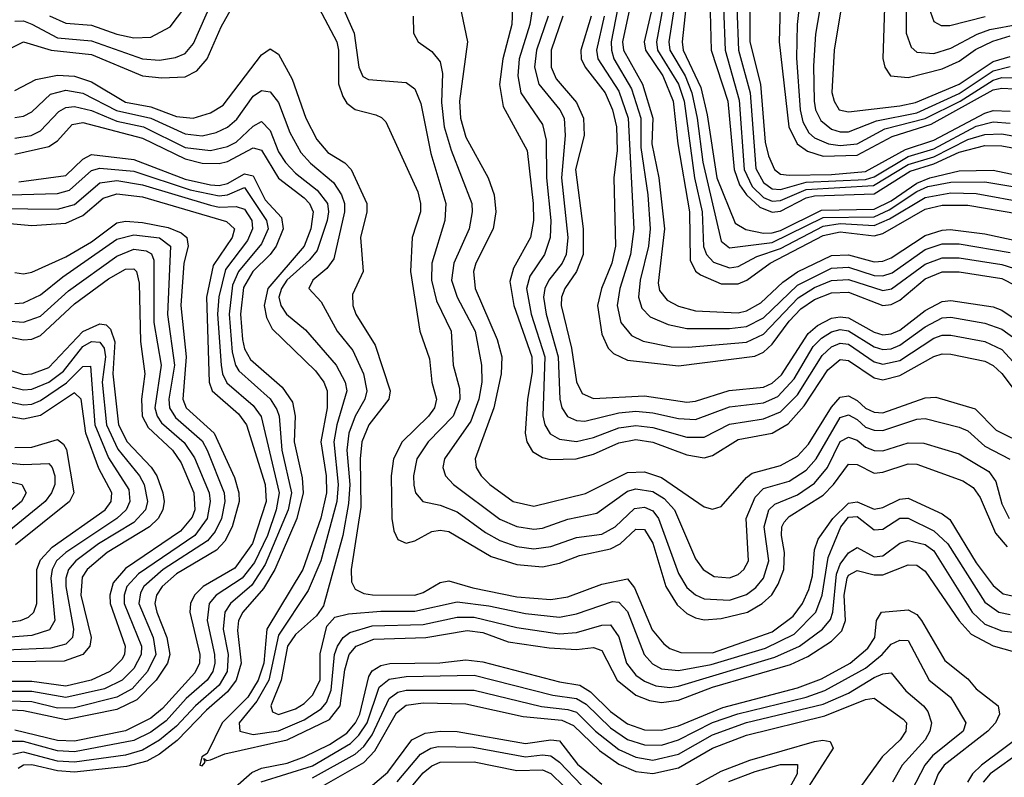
# Model space of a CAD drawing. Header units: inches. Extents: x 501365 to 657855, y 482276 to 547543.
# Tile 816 of 957: x 622921 to 625236, y 494062 to 495842. Entities that reach past the tile are written whole.
import ezdxf

# ---------------------------------------------------------------- set-up
doc = ezdxf.new("R2010")
doc.units = ezdxf.units.IN
doc.header["$MEASUREMENT"] = 0
doc.layers.add('A6429', color=7, linetype='Continuous')

msp = doc.modelspace()

# ---------------------------------------------------------------- linework, layer by layer
at = {"layer": 'A6429', "color": 5}
for points, elevation in [([(624816.6, 495950), (624792.1, 495807.9), (624787.1, 495732.9), (624788.8, 495650), (624792.2, 495630), (624804.8, 495604.8), (624830, 495584.6), (624850, 495578.2), (624870, 495578), (624935.6, 495604.4), (625030, 495622.8), (625130, 495668.5), (625210, 495721.8), (625250, 495731.6)], 4060), ([(624865.7, 495950), (624835.7, 495770), (624830.6, 495670.6), (624835.7, 495650), (624847.6, 495630), (624870, 495625.2), (624990, 495639), (625027.5, 495647.5), (625130, 495690.1), (625210, 495743.7), (625250, 495755.3)], 4080), ([(623590, 495935.3), (623666.8, 495790), (623670.6, 495770), (623670.7, 495690.7), (623681, 495661), (623690, 495645.2), (623710, 495630.8), (623758.3, 495618.3), (623772.2, 495612.2), (623781.7, 495601.7), (623856.9, 495436.9), (623863.9, 495410), (623863.6, 495390), (623843.6, 495330), (623840.3, 495250), (623861.8, 495110), (623884.6, 495044.6), (623890, 494990), (623901.3, 494950), (623896.7, 494930), (623882.1, 494910), (623820.1, 494850), (623800, 494810), (623794.3, 494770), (623796, 494670), (623800.9, 494640.9), (623810, 494620.5), (623830, 494612.2), (623850, 494617.6), (623890, 494639.1), (623910, 494642.4), (623930, 494639.1), (624030, 494580.4), (624090, 494561.8), (624150, 494556.4), (624190, 494565.1), (624237.3, 494582.7), (624310, 494598.2), (624333, 494610), (624370, 494644.9), (624390, 494644.1), (624410, 494611.6), (624440.6, 494510), (624466.8, 494466.8), (624490, 494446.6), (624510, 494436.6), (624530, 494432), (624570, 494434.7), (624632.5, 494450), (624667, 494470), (624689.4, 494490.6), (624704.7, 494515.3), (624717.8, 494550), (624719.4, 494590), (624712.4, 494630), (624713.2, 494650), (624718.7, 494661.3), (624730, 494674.6), (624810, 494725), (624834.8, 494750), (624870, 494797.5), (624890, 494796.3), (624930, 494776.6), (624950, 494778.9), (625010, 494798.2), (625030, 494797.7), (625138.3, 494758.3), (625162.9, 494742.9), (625178.9, 494718.9), (625215, 494635), (625242.9, 494602.9)], 3520), ([(624711, 495930), (624706.5, 495790), (624729.6, 495590), (624749.4, 495550), (624773.1, 495533.1), (624810, 495521.1), (624890, 495523.2), (624972.7, 495567.3), (625063.8, 495596.2), (625210, 495676.6), (625230, 495681.2), (625259.3, 495679.3)], 4020), ([(624760, 495930), (624749, 495830), (624747.7, 495752.3), (624755.8, 495630), (624762, 495602), (624776.2, 495576.2), (624790, 495563.8), (624822.3, 495550), (624850, 495545.9), (624890, 495549.9), (624955.1, 495584.9), (625050, 495609.4), (625132.5, 495650), (625210, 495699.6), (625230, 495705.6), (625270, 495705)], 4040), ([(622910, 495837.9), (622930, 495838.7), (622950, 495831), (623010, 495798.7), (623090, 495791.8), (623210, 495749.8), (623250, 495746.7), (623287.4, 495752.6), (623310, 495762), (623330, 495785.7), (623386, 495914)], 3540), ([(623948.9, 495910), (623974.4, 495790), (623955.4, 495650), (623957.3, 495610), (623970, 495565.4), (624022.7, 495470), (624037, 495430), (624040.4, 495390), (624034.7, 495350), (623993.7, 495270), (623987.8, 495250), (623992.2, 495210), (624043.6, 495090), (624054.5, 495050), (624053, 495010), (624036.2, 494930), (623992.2, 494810), (623994.3, 494790), (624006.1, 494770), (624026.3, 494750), (624081.5, 494710), (624130, 494698.6), (624251.7, 494728.3), (624350, 494777.7), (624390, 494779.7), (624430, 494766.3), (624530, 494697.2), (624550, 494691.9), (624570, 494698.1), (624630, 494766.5), (624643.6, 494776.4), (624710, 494794), (624750, 494816), (624775.9, 494844.1), (624830, 494931.3), (624850, 494954.5), (624870, 494958.2), (624890, 494947.4), (624910, 494929), (624930, 494919.4), (624950, 494917.9), (625050, 494953.3), (625074.8, 494954.8), (625167.3, 494927.3), (625217, 494877), (625290, 494841.4)], 3580), ([(622870, 495759.6), (622930.2, 495789.8), (622995.2, 495770), (623090, 495759.7), (623210, 495709.8), (623255.2, 495704.8), (623310, 495707.5), (623338.1, 495721.9), (623361.9, 495750), (623394.7, 495825.3), (623430.8, 495890)], 3520), ([(623674.3, 495885.7), (623707.4, 495810), (623718.4, 495730), (623728.2, 495708.1), (623741, 495701), (623830, 495694), (623850, 495679.4), (623864.5, 495644.5), (623887.5, 495527.5), (623922.8, 495410), (623920.4, 495370), (623890.3, 495270), (623889.4, 495230), (623901.5, 495181.5), (623936, 495110), (623940.1, 495030), (623955.3, 494975.3), (623956.4, 494950), (623940.6, 494910), (623881.2, 494850), (623854.6, 494810), (623846.9, 494770), (623847.8, 494747.8), (623851.6, 494730), (623869.3, 494710), (623910, 494701.3), (623950, 494685.1), (624016.6, 494636.6), (624050, 494618.1), (624090, 494604.3), (624130, 494598.3), (624170, 494603.7), (624230, 494625.1), (624290, 494632.9), (624321.3, 494650), (624366.6, 494693.4), (624390, 494696.5), (624410, 494687.9), (624423.4, 494670), (624470, 494540.9), (624490, 494507.7), (624510, 494490.7), (624530, 494481.2), (624590, 494478.2), (624630, 494491.6), (624652.2, 494507.8), (624670.2, 494530), (624682.4, 494570), (624671.2, 494650), (624682.4, 494690), (624696.3, 494703.7), (624750, 494725.6), (624790, 494752.7), (624820.6, 494790), (624850, 494850.6), (624870, 494860.7), (624890, 494853.8), (624910, 494837.5), (624930, 494829.5), (624950, 494829), (625010, 494847.9), (625046.8, 494846.8), (625130, 494821.9), (625199.9, 494779.9), (625216.4, 494756.4), (625230, 494704.6), (625247.2, 494670)], 3540), ([(624543.4, 495890), (624547.1, 495770), (624586.1, 495650), (624600.8, 495490), (624613.5, 495453.5), (624629.9, 495429.9), (624660.9, 495400.9), (624690, 495389.4), (624710, 495391.8), (624770, 495423.3), (624790, 495428.1), (624930, 495432.6), (625014.4, 495485.6), (625070, 495503.2), (625130, 495530.3), (625190, 495546.1), (625230, 495545.2), (625290, 495534)], 3920), ([(625005, 495890), (625005.3, 495810), (625017, 495777), (625030, 495765.4), (625070, 495762.3), (625110, 495775.1), (625172.1, 495807.9), (625201.7, 495818.3), (625270, 495831.2)], 4140), ([(622991.1, 495851.1), (623030, 495833.9), (623090, 495828.7), (623150, 495807.5), (623190, 495798.7), (623230, 495801), (623274.8, 495825.2), (623309.4, 495870.6)], 3560), ([(624079.8, 495870), (624078.5, 495830), (624056.8, 495750), (624049.2, 495689.2), (624058, 495638), (624114.6, 495534.6), (624128.2, 495410), (624129.4, 495370), (624122.5, 495330), (624082.2, 495257.8), (624073.5, 495226.5), (624083, 495170), (624125.3, 495050), (624125.9, 495014.1), (624114.9, 494950), (624109.3, 494870), (624113.2, 494850), (624127.2, 494827.2), (624150, 494813.2), (624168.5, 494808.5), (624229.6, 494809.6), (624270, 494820.7), (624330, 494847.5), (624370, 494855.1), (624410, 494849.1), (624490, 494819.2), (624530, 494812.5), (624550, 494817.9), (624610, 494855.1), (624690, 494870.6), (624728, 494892), (624765.8, 494934.2), (624821, 495019), (624850, 495043.1), (624870, 495041.3), (624930, 495000.3), (624950, 494995.6), (624990, 495005.6), (625070, 495050.7), (625090, 495056.6), (625110, 495055.7), (625190, 495039.2), (625210, 495029.5), (625230, 495010.1), (625275.5, 494950)], 3620), ([(624126.7, 495870), (624120.6, 495830), (624095.8, 495750), (624092.1, 495710), (624099.4, 495670), (624150, 495595.6), (624158.8, 495558.8), (624159.9, 495470), (624170, 495370), (624168.5, 495330), (624154.7, 495290), (624120.8, 495239.2), (624113.1, 495210), (624123.4, 495150), (624155.6, 495050), (624151.1, 494911.1), (624155.5, 494890), (624168.6, 494868.6), (624190, 494856.1), (624230, 494850.7), (624270, 494860.3), (624330, 494882.7), (624370, 494888.5), (624410, 494883.6), (624490, 494860.9), (624530, 494861.1), (624590, 494891.3), (624670, 494903.6), (624710, 494920.2), (624750, 494960.6), (624807.6, 495052.4), (624830, 495072.9), (624850, 495081.9), (624870, 495079.3), (624930, 495037.7), (624950, 495032.1), (624990, 495041.1), (625070, 495093.5), (625090, 495100.5), (625110, 495100.7), (625190, 495085.6), (625230, 495066.7), (625310, 494979.9)], 3640), ([(624327.1, 495870), (624312.1, 495790), (624312.4, 495770), (624318.4, 495750), (624359.3, 495679.3), (624381.4, 495610), (624381.3, 495541.2), (624397.9, 495430), (624403.2, 495350), (624399.7, 495310), (624380.2, 495230), (624375.9, 495190), (624384.2, 495164.2), (624403.6, 495143.6), (624445.4, 495125.4), (624490, 495116.5), (624590, 495116.4), (624630, 495121), (624670, 495141.5), (624750, 495217.8), (624830, 495258.2), (624870, 495259.9), (624930, 495240.9), (624950, 495239.8), (624972.7, 495247.3), (625050, 495301.8), (625090, 495315.3), (625130, 495315.3), (625250, 495294.5)], 3760), ([(624355.3, 495870), (624338.7, 495790), (624340.5, 495770), (624385.2, 495690), (624409.6, 495610), (624407, 495550), (624424.2, 495470), (624436.8, 495350), (624422.3, 495222.3), (624425.5, 495205.5), (624443.1, 495183.1), (624470, 495168.3), (624510, 495158), (624610, 495153), (624630, 495157.8), (624663.6, 495176.4), (624715.3, 495224.7), (624750, 495249.1), (624830, 495287.4), (624870, 495288.9), (624930, 495273), (624950, 495274.3), (624970, 495282.5), (625050, 495334.4), (625090, 495347.4), (625108.8, 495348.8), (625190, 495338.9), (625270, 495321.1)], 3780), ([(624408, 495870), (624389.2, 495790), (624392.2, 495770), (624433.1, 495710), (624457.7, 495650), (624468.1, 495550), (624495.6, 495390), (624497.1, 495277.1), (624510, 495250.8), (624522, 495242), (624570, 495221.5), (624610, 495220.9), (624630.3, 495229.7), (624685.9, 495270), (624810, 495334.3), (624850, 495343), (624930, 495334.2), (624950, 495339.2), (625050, 495396.3), (625090, 495406.1), (625150, 495405.8), (625270, 495385.5)], 3820), ([(624433.4, 495870), (624418.1, 495790), (624420.9, 495770), (624470, 495690.3), (624483.2, 495650), (624507.8, 495470), (624525.8, 495390), (624529.1, 495309.1), (624535.8, 495290), (624552.4, 495272.4), (624590, 495258.7), (624610, 495262.1), (624654.4, 495285.6), (624710, 495304.2), (624810, 495356.8), (624850, 495362.6), (624930, 495358.5), (624966, 495374), (625050, 495424), (625110, 495434.6), (625170, 495433.2), (625290, 495411.3)], 3840), ([(624459.6, 495870), (624447.5, 495790), (624449.6, 495770), (624485.4, 495710), (624501.6, 495670), (624514.3, 495610), (624527, 495507), (624570, 495321), (624590, 495305.8), (624690, 495318.2), (624810, 495376.6), (624930, 495378.4), (624965.3, 495394.7), (625030, 495438), (625056.2, 495450), (625110, 495460.1), (625190, 495460.8), (625270, 495447.3)], 3860), ([(624487.5, 495870), (624478.7, 495790), (624481.1, 495770), (624522.4, 495682.4), (624537.8, 495617.8), (624559.9, 495470), (624603.4, 495363.4), (624628.7, 495348.7), (624670, 495339.8), (624690, 495340.7), (624710, 495346.4), (624806.1, 495393.9), (624930, 495396.3), (624970, 495416.4), (625030, 495457.9), (625061.1, 495470), (625130, 495486.9), (625210, 495488.5), (625310, 495467.3)], 3880), ([(624576.2, 495870), (624579.9, 495770), (624613, 495653), (624624.4, 495490), (624643, 495450), (624670, 495424), (624690, 495415.6), (624710, 495416.8), (624770, 495442.5), (624928.2, 495451.8), (625010, 495501.6), (625070, 495519.5), (625150, 495560.3), (625190, 495572), (625230, 495573.2), (625290, 495562.4)], 3940), ([(624607.5, 495870), (624611.3, 495770), (624638.2, 495670), (624652.1, 495492.1), (624670, 495459.1), (624690, 495444.4), (624710, 495442.9), (624770, 495460.1), (624910, 495466.1), (624930, 495472.6), (625010, 495520), (625070, 495538.1), (625170, 495591.2), (625210, 495601.4), (625250, 495598.7)], 3960), ([(624637.8, 495870), (624638.1, 495790), (624663.1, 495690), (624674.1, 495554.1), (624681.8, 495521.8), (624695.8, 495490), (624710, 495479), (624730, 495476.8), (624830, 495478.1), (624910, 495484.9), (625003.5, 495536.5), (625070, 495558.8), (625190, 495622.3), (625210, 495628.1), (625250, 495626.6)], 3980), ([(624954.2, 495870), (624950.7, 495750.7), (624954.9, 495730), (624968.5, 495710), (625010, 495706.2), (625090, 495725.9), (625130, 495744), (625168.5, 495771.5), (625209, 495791), (625250, 495803.4)], 4120), ([(625058.7, 495870), (625070, 495837.6), (625087.9, 495827.9), (625107.8, 495827.8), (625191.1, 495848.9)], 4160), ([(623846.7, 495850), (623847, 495810), (623857.8, 495790), (623890, 495767.2), (623910, 495742.4), (623915, 495715), (623912.9, 495647.1), (623919.2, 495590), (623935.4, 495535.4), (623984.2, 495410), (623985.4, 495390), (623977.7, 495350), (623941.7, 495270), (623936.8, 495230), (623949.8, 495190), (623992.4, 495110), (624007.1, 495030), (624007.4, 494990), (624000.3, 494950), (623981.6, 494898.4), (623919.7, 494810), (623915.8, 494790), (623922, 494770), (623940.8, 494750), (624050, 494668.5), (624090, 494651.1), (624130, 494644.9), (624150, 494646.8), (624210, 494667.9), (624277.8, 494682.2), (624350, 494734.1), (624370, 494739.5), (624410, 494733.6), (624436.7, 494716.7), (624460.9, 494690), (624510, 494575.1), (624528.3, 494550), (624553.8, 494533.8), (624590, 494530.1), (624610, 494538.5), (624623.4, 494550), (624634.3, 494570), (624629.4, 494670), (624650, 494720.3), (624670, 494740.1), (624730, 494757.5), (624770, 494783.1), (624793.4, 494810), (624850, 494907.4), (624870, 494913.1), (624890, 494902.7), (624910, 494884.7), (624930, 494877.3), (624950, 494876.6), (625030, 494903.1), (625050, 494904.5), (625130, 494884.6), (625150, 494875.4), (625190, 494839.5), (625249.2, 494809.2)], 3560), ([(624163.8, 495850), (624136.2, 495770), (624131.8, 495730), (624141.8, 495690), (624190.8, 495630), (624200.9, 495610), (624203.7, 495570), (624194.7, 495470), (624210.2, 495329.8), (624206, 495290), (624196.3, 495270), (624165.2, 495230), (624155.7, 495210), (624152.7, 495190), (624158.8, 495150), (624187.3, 495050), (624190.8, 494950), (624195.8, 494930), (624209.2, 494909.2), (624230, 494899.9), (624250, 494898.8), (624330, 494917.9), (624370, 494922.1), (624410, 494918.4), (624470, 494904.5), (624510, 494902.4), (624590, 494932), (624670, 494941.2), (624703.3, 494956.7), (624741.7, 494998.3), (624786.5, 495073.5), (624806.5, 495093.5), (624830, 495108.5), (624850, 495113.7), (624870, 495110.9), (624930, 495073.3), (624950, 495067.1), (624970, 495068.5), (624990, 495076.7), (625050, 495120.4), (625090, 495140.9), (625110, 495142.6), (625190, 495128.6), (625230, 495114.4), (625264.1, 495090)], 3660), ([(624198.5, 495850), (624170.7, 495770), (624170.6, 495730), (624182.6, 495702.6), (624230, 495647.1), (624246.4, 495610), (624248, 495570), (624228, 495490), (624246.2, 495350), (624246.1, 495290), (624230.4, 495250), (624202.9, 495210), (624195.4, 495190), (624194.3, 495170), (624218.7, 495070), (624230.5, 494990.5), (624243.7, 494963.7), (624270, 494951.5), (624390, 494958), (624490, 494943.2), (624510, 494945.1), (624589.5, 494970.5), (624670, 494978.7), (624690, 494987.6), (624712.5, 495007.5), (624775.2, 495104.8), (624796.9, 495123.1), (624830, 495140.3), (624850, 495143.9), (624870, 495141.2), (624930, 495107.8), (624950, 495101.5), (624970, 495103.3), (624990, 495112.6), (625050, 495158.5), (625090, 495179.7), (625110, 495182.2), (625210, 495166.8), (625230, 495159.1), (625290, 495119.3)], 3680), ([(624264.6, 495850), (624240.2, 495770), (624241.5, 495750), (624250.7, 495730), (624297.4, 495670), (624315, 495630), (624324.1, 495590), (624325.5, 495534.5), (624317.9, 495470), (624322.2, 495310), (624313.4, 495270), (624289.4, 495210), (624280, 495170), (624290, 495102.7), (624305, 495070), (624317.1, 495057.1), (624350, 495041.8), (624470, 495028.4), (624649.2, 495050.8), (624670, 495060.9), (624690, 495079.5), (624730, 495133.5), (624757.9, 495162.1), (624790, 495184), (624830, 495200.3), (624870, 495201.7), (624950, 495170.6), (624970, 495172.6), (624990, 495183), (625050, 495232.5), (625090, 495249.7), (625130, 495249.4), (625230, 495233.7), (625324.8, 495184.8)], 3720), ([(624295.4, 495850), (624276.9, 495770), (624280.8, 495750), (624330, 495673.7), (624352, 495610), (624364.9, 495350), (624357.2, 495290), (624332.3, 495210), (624326.1, 495170), (624334.7, 495130), (624359.4, 495099.4), (624386.6, 495086.6), (624453.2, 495073.2), (624492.6, 495072.6), (624630, 495084.1), (624670, 495102.5), (624751.6, 495188.4), (624790, 495212.3), (624830, 495229.2), (624870, 495231.2), (624950, 495205.4), (624970.8, 495209.2), (625050, 495267.4), (625090, 495282.3), (625130, 495282.3), (625230, 495266.8), (625257.8, 495257.8)], 3740), ([(622910, 495675.3), (622959.1, 495700.9), (623010, 495711.7), (623050, 495708.9), (623090, 495695.9), (623170, 495648.3), (623230, 495636.6), (623290, 495614.2), (623329.3, 495610.7), (623370, 495622.9), (623399.3, 495640.7), (623490, 495758.8), (623510, 495773.1), (623530, 495760.6), (623561.7, 495701.7), (623593.7, 495610), (623620, 495560), (623645.5, 495530), (623685.7, 495505.7), (623700.2, 495490), (623737.3, 495410), (623737.3, 495390), (623722.3, 495330), (623728.8, 495250), (623703.8, 495196.2), (623704.4, 495170), (623711.7, 495150), (623756.8, 495076.8), (623791.9, 494970), (623789.2, 494950), (623741.8, 494890), (623725.4, 494850), (623721.5, 494810), (623723.3, 494696.7), (623700.4, 494550), (623701.3, 494521.3), (623710, 494503.6), (623730, 494493.8), (623750.7, 494490.7), (623850, 494489.8), (623870, 494495.6), (623910, 494519.2), (623930, 494523.3), (623986.7, 494506.7), (624090, 494485.6), (624170, 494479.2), (624210, 494485.6), (624290, 494515.7), (624350, 494528.2), (624366.9, 494506.9), (624408.5, 494408.5), (624435.2, 494375.2), (624450, 494364.5), (624475.4, 494355.3), (624550, 494354.1), (624690, 494403.3), (624739.7, 494440.3), (624761.8, 494470), (624776.7, 494503.3), (624784.7, 494535.3), (624790, 494595.8), (624798.6, 494621.5), (624833.1, 494670), (624870, 494705.6), (624890, 494708.6), (624930, 494691.8), (624950, 494695.4), (624990, 494715.1), (625010, 494717.7), (625090, 494680.7), (625107.6, 494667.6), (625170, 494565.8), (625210, 494512.3), (625233, 494493), (625265.7, 494485.7)], 3480), ([(622910, 495611.9), (622930, 495615.2), (622950, 495625.4), (622993.5, 495666.5), (623030, 495676.1), (623070, 495669.3), (623148.7, 495628.7), (623230, 495610.3), (623310, 495573.4), (623350, 495568.7), (623383.5, 495576.5), (623410, 495589.1), (623432, 495608), (623470, 495661.8), (623490, 495675.3), (623510, 495671.9), (623530, 495647.2), (623556.5, 495576.5), (623582.6, 495530), (623604.6, 495504.6), (623658.9, 495458.9), (623677.9, 495430), (623684.9, 495410), (623685.1, 495390), (623660.2, 495279.8), (623643, 495257), (623610.7, 495230), (623601.3, 495210), (623630, 495178.8), (623668, 495110), (623704.7, 495064.7), (623729.3, 495010), (623737.6, 494970), (623732.7, 494950), (623710, 494909.9), (623694.7, 494870), (623690.6, 494830), (623697.1, 494750), (623694.6, 494705.4), (623680.6, 494630), (623635.3, 494464.7), (623618.8, 494441.2), (623570, 494397.3), (623551, 494370), (623535.7, 494290), (623511.7, 494230), (623515.5, 494215.5), (623530, 494209.6), (623570, 494222.9), (623590, 494234.8), (623610, 494255.1), (623627.8, 494290), (623628, 494352), (623643.2, 494416.8), (623662.2, 494437.8), (623694.1, 494445.9), (623770, 494452), (623850, 494451.7), (623950, 494473.7), (624024.4, 494464.4), (624110, 494446.5), (624190, 494438.2), (624230, 494446.2), (624314.9, 494474.9), (624330, 494473.4), (624350, 494451.6), (624389, 494350), (624408.7, 494328.7), (624430, 494316.7), (624470, 494312.7), (624546.9, 494326.9), (624674.5, 494365.5), (624741.6, 494398.4), (624793.1, 494450), (624807.9, 494490), (624822.1, 494577.9), (624851.3, 494650), (624870, 494673), (624890, 494674.6), (624930, 494643.5), (624950, 494644.7), (624990, 494670.3), (625010, 494670.5), (625070, 494641.2), (625102.8, 494610), (625190, 494473.6), (625222.9, 494450), (625250, 494444.3)], 3460), ([(622910, 495563.2), (622948.2, 495570), (622970, 495580.2), (623013.7, 495626.3), (623030, 495635.7), (623050, 495637.9), (623090, 495628.4), (623150, 495603.3), (623212.7, 495590), (623310, 495541.4), (623370, 495534.4), (623410, 495543.6), (623430, 495554.3), (623470, 495591.2), (623490, 495602.7), (623510, 495581.4), (623530, 495531.5), (623546.1, 495506.1), (623570, 495481.1), (623621, 495441), (623644.8, 495410), (623647.5, 495390), (623643.9, 495370), (623620.7, 495299.3), (623602.8, 495277.2), (623549.7, 495230), (623536.9, 495210), (623530.8, 495190), (623535, 495170), (623548.8, 495150), (623593.3, 495113.3), (623665.4, 495030), (623686.8, 494990), (623690.3, 494970), (623666.8, 494890), (623660.1, 494850), (623670.3, 494750), (623667.1, 494710), (623629.2, 494570), (623599.5, 494500.5), (623530, 494395.4), (623507.1, 494290), (623479.1, 494240.9), (623437.4, 494190), (623438.9, 494170), (623470, 494162.7), (623530, 494170.7), (623590, 494196.4), (623630, 494222.6), (623642.2, 494237.8), (623653.3, 494266.7), (623661.7, 494350), (623668.3, 494370), (623682.1, 494390), (623697.7, 494402.3), (623750, 494417.3), (623870, 494420.8), (623950, 494438), (623990, 494437.6), (624090, 494413.7), (624190, 494398.8), (624230, 494402.2), (624290, 494419.4), (624310, 494419.6), (624330, 494392.1), (624348.2, 494330), (624370, 494302.1), (624390, 494287.8), (624416.8, 494276.8), (624450, 494272.8), (624470, 494276.1), (624696.2, 494343.8), (624754.6, 494370), (624808.8, 494410), (624827.6, 494432.4), (624833.2, 494450), (624841.1, 494538.9), (624850, 494562.4), (624870, 494589.5), (624890, 494601.9), (624930, 494579.8), (624950, 494582.4), (624990, 494611.8), (625010, 494618.2), (625050, 494608.5), (625070, 494594.1), (625160.5, 494450), (625190, 494421.8), (625230, 494406.2), (625290, 494399.1)], 3440), ([(622910, 495526), (622990, 495543.4), (623010, 495557), (623044.4, 495595.6), (623070, 495600.3), (623210, 495563.2), (623310, 495514.4), (623350, 495504.7), (623390, 495503.9), (623410, 495508.8), (623470, 495540.3), (623478.5, 495538.5), (623490, 495535), (623529.6, 495469.6), (623590, 495423.4), (623602.8, 495410), (623611, 495390), (623605.5, 495350), (623590.4, 495310), (623504.7, 495210), (623496.3, 495170), (623501.8, 495141.8), (623515.2, 495115.2), (623617, 495017), (623636.5, 494990), (623644.5, 494970), (623643.9, 494930), (623629.4, 494850), (623641.7, 494770), (623642.8, 494730), (623629.5, 494670.5), (623586.6, 494550), (623502, 494410), (623495.2, 494330), (623482.3, 494290), (623458, 494250), (623397.3, 494190), (623362.1, 494117.9), (623349.6, 494110), (623344.9, 494090), (623350, 494088.4), (623357, 494097), (623354, 494106), (623360.9, 494100.9), (623370, 494102.6), (623403.3, 494116.7), (623550, 494149.9), (623650, 494197.8), (623674.7, 494230), (623685.5, 494314.5), (623695.9, 494350), (623712.1, 494370), (623753.7, 494386.3), (623876.3, 494390), (623973.1, 494406.9), (624010, 494401.7), (624070, 494380.4), (624165.8, 494365.8), (624230, 494361.7), (624270, 494366.9), (624290, 494359.4), (624326.1, 494290), (624370, 494254.5), (624402.1, 494242.1), (624430, 494237.5), (624470, 494243.2), (624550, 494273.2), (624733.4, 494326.6), (624774.4, 494345.6), (624830, 494381.3), (624854.3, 494405.7), (624862.5, 494430), (624859.6, 494490), (624866.5, 494530), (624870, 494536.8), (624890, 494547.9), (624930, 494537.1), (624950, 494537.1), (625010, 494560.8), (625030, 494560.1), (625050, 494546.3), (625130, 494429.1), (625158.1, 494398.1), (625210, 494370.9), (625310, 494342.2)], 3420), ([(622919.5, 495460.5), (623030, 495476), (623070, 495514), (623090, 495524.6), (623190, 495513.6), (623310, 495467.3), (623370, 495453.5), (623390, 495451.8), (623410, 495456.6), (623450, 495479.9), (623470, 495474.8), (623498.4, 495418.4), (623536.9, 495376.9), (623541, 495350), (623524.1, 495310), (623510.2, 495290), (623469.7, 495250), (623447.3, 495212.7), (623440.6, 495150), (623444.8, 495090), (623450, 495068.3), (623463.7, 495043.7), (623538.1, 494978.1), (623562.9, 494942.9), (623568.9, 494910), (623566.8, 494850), (623585.3, 494765.3), (623588.1, 494730), (623572.5, 494670), (623521.1, 494550), (623494.6, 494505.5), (623446, 494450), (623435.9, 494430), (623433, 494407), (623441.7, 494330), (623430.4, 494290), (623410, 494262.3), (623360.3, 494219.7), (623291.8, 494148.2), (623250, 494115.9), (623220.4, 494099.6), (623172.5, 494087.5), (623050, 494073.7), (623010, 494076.6), (622950, 494091), (622930, 494090.1), (622917.9, 494082.1)], 3380), ([(622870, 495429.3), (623010, 495433), (623038.5, 495441.5), (623090, 495487.1), (623110, 495492.8), (623190, 495486.2), (623322, 495442), (623390, 495427.8), (623410, 495430.3), (623450, 495447.1), (623501.2, 495370), (623505.3, 495350), (623490, 495315.1), (623435.9, 495250), (623421.8, 495218.2), (623413.4, 495150), (623420.6, 495060.6), (623428.3, 495030), (623436.4, 495016.4), (623510, 494950.9), (623526.1, 494926.1), (623531.4, 494910), (623537.4, 494830), (623560, 494730), (623552.6, 494690), (623498.6, 494561.4), (623466.7, 494513.3), (623416.7, 494470), (623403.4, 494450), (623399.3, 494410), (623411.4, 494350), (623409.4, 494310), (623390, 494278), (623334.4, 494230), (623290, 494181.6), (623250, 494148.8), (623210, 494125.5), (623170, 494114), (623050, 494097.2), (623010, 494099.6), (622930, 494120.6), (622905, 494115)], 3360), ([(622870, 495398.3), (623010, 495396.4), (623050, 495407.4), (623110, 495458.3), (623150, 495463.6), (623210, 495453.9), (623370, 495405.9), (623390, 495401.6), (623430, 495403.1), (623450, 495396.8), (623466.7, 495370), (623468.6, 495350), (623456.7, 495323.3), (623405.3, 495254.7), (623389.2, 495190.8), (623386.7, 495150), (623395, 495030), (623398.1, 495010), (623408.3, 494988.3), (623470, 494934.9), (623489.2, 494909.2), (623531.5, 494730), (623524.4, 494690), (623503.5, 494630), (623473.4, 494566.6), (623444.4, 494530), (623383.5, 494490), (623366.9, 494470), (623362.2, 494430), (623379, 494350), (623380.4, 494330), (623375.7, 494310), (623362.4, 494290), (623313, 494247), (623265.3, 494194.7), (623230, 494168), (623190, 494148.6), (623050, 494121.6), (623010, 494123.8), (622930, 494146.2), (622894.3, 494145.7)], 3340), ([(622770, 495374.9), (622950, 495357.9), (623030, 495363.6), (623070, 495382), (623117.4, 495422.6), (623150, 495432.7), (623210, 495425.9), (623407.8, 495367.8), (623426.5, 495350), (623420.5, 495330), (623375.8, 495264.2), (623360.7, 495190), (623367, 494990), (623374.1, 494970), (623435.6, 494915.6), (623454.5, 494890), (623498.3, 494750), (623500.7, 494710), (623468.8, 494611.2), (623427.1, 494552.9), (623353, 494510), (623332.6, 494490), (623323, 494470), (623321.6, 494450), (623344.5, 494350), (623344.1, 494330), (623333.1, 494306.9), (623256.9, 494223.1), (623230, 494200.6), (623170, 494171.2), (623050, 494146.5), (623010, 494148.5), (622910, 494172.7)], 3320), ([(622910, 495247.7), (622930, 495244.9), (622950, 495248.6), (623030, 495284.7), (623090, 495319.6), (623150, 495364.1), (623170, 495368.2), (623210, 495365.3), (623270, 495353.3), (623300.8, 495340.8), (623313.9, 495330), (623317.2, 495310), (623307.1, 495270), (623300.3, 495170), (623312.9, 495050), (623305.2, 494950), (623313, 494930), (623378.9, 494870), (623426.1, 494766.1), (623436.8, 494730), (623436.9, 494710), (623420.8, 494650), (623403.3, 494616.7), (623384.3, 494595.7), (623290, 494539.8), (623256.3, 494510), (623243, 494490), (623239.3, 494470), (623243.6, 494450), (623267.4, 494390), (623274.2, 494350), (623268.7, 494330), (623241.8, 494290), (623196.6, 494243.4), (623150, 494221), (623030, 494196.7), (622930, 494217.8), (622830, 494223.4)], 3280), ([(622910, 495175.1), (622930, 495176.6), (622970, 495195.2), (623022.4, 495237.6), (623150, 495325.8), (623190, 495336), (623250, 495329.2), (623275.5, 495310), (623269.1, 495149.1), (623285.4, 495030), (623272, 494950), (623273.7, 494930), (623287.3, 494907.3), (623350, 494852.1), (623362.1, 494830), (623402.2, 494730), (623403.8, 494710), (623395.9, 494670), (623381.1, 494638.9), (623363, 494617), (623258.5, 494550), (623213.2, 494510), (623205, 494495), (623201.4, 494470), (623235.5, 494390), (623241.4, 494350), (623222, 494310), (623186.1, 494270), (623150, 494249.8), (623050, 494225.2), (623010, 494224.2), (622950, 494239.3), (622870, 494241.5)], 3260), ([(622890, 495134.1), (622930, 495130.9), (622970, 495145.1), (623035.7, 495204.3), (623150, 495286.3), (623190, 495302.4), (623218.4, 495298.4), (623231.5, 495291.5), (623236.6, 495276.6), (623236.4, 495130), (623253.9, 495030), (623238.9, 494930), (623244.5, 494910), (623254.8, 494894.8), (623308.2, 494848.2), (623332.6, 494812.6), (623366.4, 494730), (623369.5, 494709.5), (623362.3, 494670), (623333.4, 494630), (623200.4, 494539.6), (623172.9, 494510), (623166.8, 494490), (623167.1, 494470), (623207.4, 494370), (623207.2, 494350), (623190, 494317.4), (623161.9, 494290), (623121, 494270), (623030, 494249.2), (622950, 494263.2), (622870, 494263.5)], 3240), ([(622870, 495101.6), (622930.4, 495089.6), (622950, 495091.4), (622970, 495099.9), (623050, 495174.2), (623130, 495233.1), (623170, 495255.5), (623190, 495256.1), (623195.9, 495250), (623202.5, 495222.5), (623205.4, 495085.4), (623215.8, 495010), (623207.4, 494950), (623209.1, 494910), (623223.2, 494883.2), (623280.4, 494830), (623300.7, 494800.7), (623330.4, 494730), (623333.3, 494690), (623327.1, 494672.9), (623299.7, 494640.3), (623170, 494552.6), (623141.1, 494518.9), (623132.9, 494490), (623134.4, 494470), (623169.2, 494370), (623168.1, 494350), (623161.6, 494338.4), (623133.2, 494310), (623089.2, 494290), (623030, 494275.6), (622950, 494286.7), (622870, 494286.6)], 3220), ([(622790, 495053.6), (622930, 495008.2), (622950, 495009.3), (622990, 495024.6), (623070, 495109), (623110, 495127.3), (623124.7, 495124.7), (623135, 495115), (623145.1, 495085.1), (623140, 495010), (623153.8, 494890), (623174.3, 494850), (623230.6, 494790.6), (623243.6, 494770), (623258, 494730), (623260.9, 494710), (623257.7, 494690), (623246.9, 494670), (623226.2, 494650), (623127, 494590), (623080.3, 494550), (623068.2, 494531.8), (623065.3, 494490), (623089.6, 494390), (623086.5, 494370), (623069.7, 494350), (623025.7, 494334.3), (622893, 494333)], 3180), ([(622890, 494981.9), (622930, 494971.7), (622950, 494973.3), (622990, 494990.4), (623024.1, 495015.9), (623070, 495073.5), (623090, 495085.4), (623110, 495084.2), (623120.1, 495070), (623122.8, 495050), (623115.6, 494990), (623125.7, 494890), (623152.3, 494832.3), (623203.3, 494770), (623214.3, 494750), (623221.7, 494710), (623216.9, 494690), (623190, 494660.1), (623106.6, 494610), (623053.7, 494570), (623036.4, 494550), (623029.7, 494530), (623029.7, 494510), (623047.8, 494410), (623045.3, 494390), (623030, 494374.2), (622994.7, 494365.3), (622890, 494360.6)], 3160), ([(622890, 494945.2), (622930, 494936.5), (622950, 494938.4), (622970, 494946.8), (623031.6, 494988.4), (623070, 495027.2), (623087.9, 495027.9), (623097.8, 494890), (623130, 494812.6), (623177.6, 494737.6), (623180.4, 494710), (623171.9, 494690), (623149.5, 494670), (623029.8, 494590), (623008, 494570), (622997.4, 494550), (622994.8, 494530), (623003.6, 494430), (622991.5, 494408.5), (622950, 494395.2), (622890, 494390.6)], 3140), ([(622890, 494425.2), (622923.2, 494430), (622941.7, 494438.3), (622954.7, 494450), (622961.5, 494470), (622961.5, 494550), (622970, 494572.8), (622997.7, 494602.3), (623122.4, 494690), (623136.6, 494710), (623137.8, 494730), (623107.1, 494787.1), (623076.8, 494870), (623065.5, 494950), (623050, 494964.9), (622970, 494911.8), (622930, 494903.5), (622890, 494910)], 3120), ([(622910, 494836.4), (622950, 494837.1), (623010, 494855.3), (623024.7, 494844.7), (623031.6, 494831.6), (623048.8, 494730), (623038.1, 494710), (622911.7, 494608.3)], 3080), ([(622890, 494800.9), (622930, 494796.9), (622990, 494798.8), (622997.9, 494790), (623004.3, 494770), (623003.6, 494750), (622996.2, 494730), (622981, 494710), (622887.3, 494632.7)], 3060), ([(622864.3, 494764.3), (622926.2, 494750), (622936.7, 494730), (622925.4, 494710), (622830.1, 494630)], 3040), ([(623390, 494005.7), (623466.7, 494073.3), (623490, 494083.4), (623550, 494094.8), (623590.3, 494109.7), (623650, 494139.1), (623690, 494165.6), (623710.5, 494189.5), (623720.7, 494210), (623741.8, 494298.2), (623750, 494311.9), (623770, 494324.5), (623791.1, 494328.9), (623909.2, 494330.8), (623970, 494338), (624010, 494332.8), (624190, 494285.7), (624238.3, 494278.3), (624262.8, 494262.8), (624310, 494216.6), (624350, 494187.2), (624390, 494172.9), (624430, 494172.2), (624470, 494182.3), (624574.1, 494225.9), (624750, 494271.9), (624806.5, 494293.5), (624873.6, 494330), (624914.8, 494365.2), (624931.7, 494390), (624935.8, 494430), (624946.9, 494450), (625010, 494455.1), (625030, 494444.2), (625040.9, 494430), (625096.5, 494336.5), (625150, 494292.8), (625170.1, 494270), (625221.7, 494230), (625224.8, 494210), (625215.5, 494190), (625197.1, 494170), (625094.5, 494090), (625080.8, 494070), (625057.2, 494010)], 3380), ([(623489, 494051), (623610, 494089), (623698.7, 494141.3), (623718.9, 494161.1), (623737.8, 494190), (623766.5, 494273.5), (623790, 494292.4), (623830, 494298.7), (623990, 494301.7), (624175, 494255), (624230, 494247.2), (624253.2, 494233.2), (624310, 494177.7), (624350, 494150.9), (624390, 494137.8), (624430, 494137.2), (624470, 494149.9), (624550, 494190.3), (624609.5, 494210.5), (624770.1, 494249.9), (624814.3, 494265.7), (624910, 494318.1), (624949.2, 494350), (624970, 494374.3), (624990, 494384.2), (625010, 494383.4), (625059.7, 494290), (625109.2, 494250), (625117.3, 494237.3), (625145.3, 494190), (625139.5, 494170), (625067.5, 494112.5), (625049.1, 494090), (625018, 494030)], 3360), ([(623610, 494060.5), (623710, 494115.9), (623730, 494133.9), (623750, 494161.6), (623790, 494247.2), (623810, 494261.4), (623830, 494266.8), (623990, 494266.7), (624148, 494228), (624210, 494221.4), (624230, 494214.7), (624274.7, 494170), (624330, 494127.4), (624370, 494109.2), (624410, 494101.8), (624470, 494116.3), (624550, 494161.4), (624630, 494190.2), (624810, 494233.6), (624870, 494259.5), (624930, 494296.2), (624950, 494305), (624970, 494307.1), (625004.6, 494264.6), (625046.3, 494230), (625056.5, 494216.5), (625065.1, 494190), (625060.8, 494170), (625050.1, 494150), (624996.1, 494090), (624973.2, 494050)], 3340), ([(623610, 494028), (623730, 494096.5), (623756, 494124), (623807.1, 494212.9), (623830, 494231.2), (623870, 494236.4), (623970, 494234.1), (624104.7, 494204.7), (624196.1, 494196.1), (624223.3, 494183.3), (624284.5, 494124.5), (624330, 494092.6), (624370, 494075.6), (624410, 494070.5), (624470, 494084.1), (624550, 494130.5), (624630, 494160.9), (624813.7, 494206.3), (624910, 494244.7), (624930, 494247.5), (624998.1, 494198.1), (625005.7, 494190), (625004.3, 494170), (624991.1, 494150), (624948.7, 494110), (624847.6, 493970)], 3320), ([(625425.9, 494230), (625202.4, 494070), (625186.5, 494050)], 3440), ([(625343.3, 494210), (625182, 494090), (625161.2, 494070), (625149.1, 494050)], 3420), ([(623730, 494026.4), (623786.4, 494073.6), (623843.3, 494150), (623874.5, 494165.5), (623910, 494170.5), (623950, 494169.7), (624110, 494141.2), (624170, 494149.9), (624190, 494147.1), (624232.6, 494092.6), (624290, 494045.8)], 3280), ([(624490, 494031.9), (624570, 494075.9), (624637.9, 494102.1), (624790, 494145.5), (624809.4, 494149.4), (624826.2, 494146.2), (624833.5, 494130), (624769.6, 494030)], 3280), ([(623808.5, 494051.5), (623863.9, 494116.1), (623887.5, 494130), (623905.5, 494134.5), (623987.6, 494132.4), (624110, 494109.7), (624150, 494114.7), (624170, 494112), (624190, 494097.7), (624242.8, 494042.8)], 3260), ([(623830, 494024.4), (623870, 494072.5), (623890, 494088.7), (623910, 494097.2), (623990, 494098.1), (624090, 494077.6), (624150, 494079.2), (624170, 494070.5), (624231.1, 494011.1)], 3240), ([(624588.1, 494051.9), (624650, 494075.6), (624710, 494091.6), (624750, 494091.7), (624749.4, 494070), (624672.3, 493930)], 3260)]:
    msp.add_lwpolyline(points, dxfattribs=dict(at, elevation=elevation))

doc.saveas('drawing.dxf')
